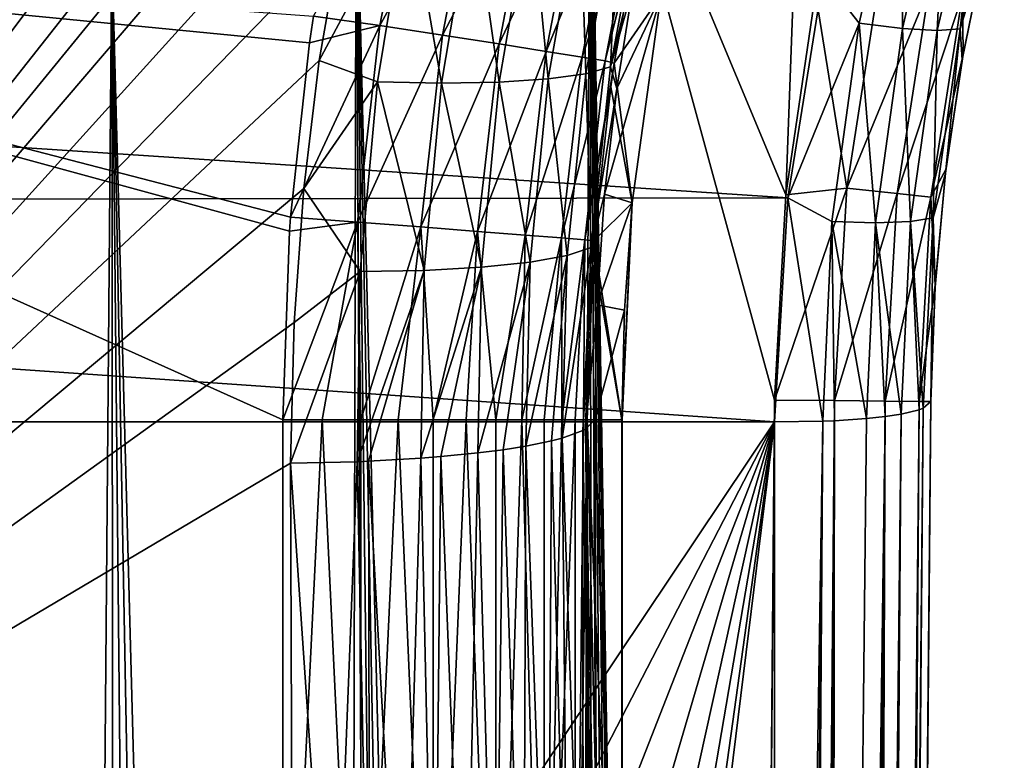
# Model space of a CAD drawing. Header units: metres. Extents: x -104 to 104, y -111 to 38.
# Tile 439 of 656: x 8 to 17, y -32 to -25. Entities that reach past the tile are written whole.
import ezdxf

# ---------------------------------------------------------------- set-up
doc = ezdxf.new("R2010")
doc.units = ezdxf.units.M
doc.layers.add('solid_509367_AD153', color=7, linetype='CONTINUOUS')

msp = doc.modelspace()

# ---------------------------------------------------------------- linework, layer by layer
at = {"layer": 'solid_509367_AD153'}
for points in [[(13.604838, -16.966675, -14.696671), (0.261769, -16.60659, -15.100112), (0, -35.593678, -12.438573)], [(12.808145, -18.540085, -14.49661), (13.604838, -16.966675, -14.696671), (0, -35.593678, -12.438573)], [(12.077145, -20.282732, -14.271027), (12.808145, -18.540085, -14.49661), (0, -35.593678, -12.438573)], [(11.743981, -21.227427, -14.147069), (12.077145, -20.282732, -14.271027), (0, -35.593678, -12.438573)], [(15.404089, -20.94611, 19), (13.306856, -22.336416, 19), (15.186724, -26.844116, 19)], [(15.404089, -20.94611, 19), (15.186724, -26.844116, 19), (15.471218, -24.906597, 19)], [(11.432987, -22.225649, -14.015001), (11.743981, -21.227427, -14.147069), (0, -35.593678, -12.438573)], [(11.153097, -23.278458, -13.87444), (11.432987, -22.225649, -14.015001), (0, -35.593678, -12.438573)], [(13.306856, -22.336416, 19), (11.061667, -23.528255, 19), (12.973471, -101.476402, 19)], [(13.306856, -22.336416, 19), (12.973471, -101.476402, 19), (13.366175, -100.621338, 19)], [(13.306856, -22.336416, 19), (15.078767, -28.81238, 19), (15.186724, -26.844116, 19)], [(13.306856, -22.336416, 19), (14.500057, -95.125931, 19), (15.078767, -28.81238, 19)], [(13.306856, -22.336416, 19), (14.461483, -96.066643, 19), (14.500057, -95.125931, 19)], [(13.306856, -22.336416, 19), (14.362885, -96.996941, 19), (14.461483, -96.066643, 19)], [(13.306856, -22.336416, 19), (14.204263, -97.916817, 19), (14.362885, -96.996941, 19)], [(13.306856, -22.336416, 19), (13.984598, -98.829903, 19), (14.204263, -97.916817, 19)], [(13.306856, -22.336416, 19), (13.703938, -99.736031, 19), (13.984598, -98.829903, 19)], [(13.306856, -22.336416, 19), (13.366175, -100.621338, 19), (13.703938, -99.736031, 19)], [(10.911379, -24.388105, -13.724881), (11.153097, -23.278458, -13.87444), (0, -35.593678, -12.438573)], [(16.322582, -23.322763, -16.929594), (15.888768, -25.195955, -16.661121), (15.544334, -24.756329, -16.785593)], [(16.304733, -25.2467, -16.449598), (15.888768, -25.195955, -16.661121), (16.322582, -23.322763, -16.929594)], [(16.732019, -23.411798, -16.717985), (16.304733, -25.2467, -16.449598), (16.322582, -23.322763, -16.929594)], [(11.64711, -23.353645, 15.724624), (11.289488, -25.218328, 15.734023), (10.652098, -25.129688, 15.821065)], [(11.64711, -23.353645, 15.724624), (12.24127, -23.492428, 15.501198), (11.289488, -25.218328, 15.734023)], [(16.638889, -25.265087, -16.120438), (16.304733, -25.2467, -16.449598), (16.732019, -23.411798, -16.717985)], [(17.06284, -23.461485, -16.388691), (16.638889, -25.265087, -16.120438), (16.732019, -23.411798, -16.717985)], [(11.061667, -23.528255, 19), (8.716386, -24.495298, 19), (10.865863, -104.60051, 19)], [(11.061667, -23.528255, 19), (10.865863, -104.60051, 19), (11.469099, -103.872002, 19)], [(11.061667, -23.528255, 19), (12.523127, -102.308525, 19), (12.973471, -101.476402, 19)], [(11.061667, -23.528255, 19), (12.020115, -103.109818, 19), (12.523127, -102.308525, 19)], [(11.061667, -23.528255, 19), (11.469099, -103.872002, 19), (12.020115, -103.109818, 19)], [(12.24127, -23.492428, 15.501198), (11.892304, -25.311258, 15.510469), (11.289488, -25.218328, 15.734023)], [(12.24127, -23.492428, 15.501198), (12.774449, -23.617868, 15.151638), (11.892304, -25.311258, 15.510469)], [(16.858509, -25.249313, -15.705873), (16.638889, -25.265087, -16.120438), (17.06284, -23.461485, -16.388691)], [(17.282642, -23.466961, -15.973962), (16.858509, -25.249313, -15.705873), (17.06284, -23.461485, -16.388691)], [(17.282642, -23.466961, -15.973962), (17.099072, -24.464211, -15.359402), (16.858509, -25.249313, -15.705873)], [(12.774449, -23.617868, 15.151638), (12.433337, -25.395258, 15.160861), (11.892304, -25.311258, 15.510469)], [(12.774449, -23.617868, 15.151638), (13.221633, -23.724083, 14.692344), (12.433337, -25.395258, 15.160861)], [(7.673452, -23.674892, 19.12536), (6.283267, -25.228895, 19), (8.716386, -24.495298, 19)], [(13.221633, -23.724083, 14.692344), (12.887218, -25.466393, 14.701588), (12.433337, -25.395258, 15.160861)], [(13.221633, -23.724083, 14.692344), (13.561844, -23.806089, 14.14486), (12.887218, -25.466393, 14.701588)], [(13.561844, -23.806089, 14.14486), (13.232666, -25.521322, 14.154187), (12.887218, -25.466393, 14.701588)], [(13.561844, -23.806089, 14.14486), (13.779121, -23.860041, 13.534872), (13.232666, -25.521322, 14.154187)], [(13.779121, -23.860041, 13.534872), (13.453483, -25.557474, 13.544324), (13.232666, -25.521322, 14.154187)], [(13.779121, -23.860041, 13.534872), (13.860586, -23.895033, 12.891044), (13.453483, -25.557474, 13.544324)], [(13.453483, -25.557474, 13.544324), (13.860586, -23.895033, 12.891044), (13.811818, -24.111168, 12.892519)], [(13.822602, -23.898508, -11.582122), (13.503626, -25.614183, -11.320132), (13.904952, -23.931303, -10.929429)], [(13.579756, -23.955311, -12.182858), (13.503626, -25.614183, -11.320132), (13.822602, -23.898508, -11.582122)], [(11.564241, -23.954426, -13.71616), (10.911379, -24.388105, -13.724881), (10.707747, -25.554352, -13.56636)], [(11.266545, -25.759624, -13.464771), (11.564241, -23.954426, -13.71616), (10.707747, -25.554352, -13.56636)], [(11.88137, -25.770414, -13.250381), (11.564241, -23.954426, -13.71616), (11.266545, -25.759624, -13.464771)], [(12.181208, -23.987934, -13.504711), (11.564241, -23.954426, -13.71616), (11.88137, -25.770414, -13.250381)], [(12.181208, -23.987934, -13.504711), (11.88137, -25.770414, -13.250381), (12.436341, -25.760994, -12.910275)], [(12.181208, -23.987934, -13.504711), (12.436341, -25.760994, -12.910275), (12.739459, -24.000084, -13.167253)], [(12.739459, -24.000084, -13.167253), (12.436341, -25.760994, -12.910275), (12.90552, -25.731112, -12.460435)], [(12.739459, -24.000084, -13.167253), (12.90552, -25.731112, -12.460435), (13.213019, -23.989285, -12.719647)], [(13.213019, -23.989285, -12.719647), (12.90552, -25.731112, -12.460435), (13.266922, -25.681679, -11.921952)], [(13.213019, -23.989285, -12.719647), (13.266922, -25.681679, -11.921952), (13.579756, -23.955311, -12.182858)], [(13.579756, -23.955311, -12.182858), (13.266922, -25.681679, -11.921952), (13.503626, -25.614183, -11.320132)], [(13.503626, -25.614183, -11.320132), (13.717208, -24.853619, -10.788294), (13.904952, -23.931303, -10.929429)], [(13.453483, -25.557474, 13.544324), (13.811818, -24.111168, 12.892519), (13.538141, -25.580841, 12.900624)], [(13.985833, -24.93186, 0.157062), (13.538141, -25.580841, 12.900624), (13.811818, -24.111168, 12.892519)], [(0.000016, -24.349098, 16.1), (10.358756, -36.729774, 15.828747), (0, -37.001026, 16.1)], [(0.000016, -24.349098, 16.1), (10.358756, -29, 15.828747), (10.358756, -36.729774, 15.828747)], [(0.000016, -24.349098, 16.1), (10.422391, -27.192492, 15.82708), (10.358756, -29, 15.828747)], [(0.000016, -24.349098, 16.1), (10.432315, -27.056528, 15.82682), (10.422391, -27.192492, 15.82708)], [(0.000016, -24.349098, 16.1), (10.614275, -25.384827, 15.822056), (10.432315, -27.056528, 15.82682)], [(0.000016, -24.349098, 16.1), (10.652098, -25.129688, 15.821065), (10.614275, -25.384827, 15.822056)], [(10.707747, -25.554352, -13.56636), (10.911379, -24.388105, -13.724881), (0, -35.593678, -12.438573)], [(16.858509, -25.249313, -15.705873), (17.099072, -24.464211, -15.359402), (16.878416, -25.546244, -15.196552)], [(16.887226, -25.496359, 17.5), (16.878416, -25.546244, -15.196552), (17.099072, -24.464211, -15.359402)], [(16.881235, -24.925488, 18.072937), (16.887226, -25.496359, 17.5), (17.11322, -24.403873, 17.5)], [(17.11322, -24.403873, 17.5), (16.887226, -25.496359, 17.5), (17.099072, -24.464211, -15.359402)], [(8.716386, -24.495298, 19), (6.283267, -25.228895, 19), (8.022647, -107.077934, 19)], [(8.716386, -24.495298, 19), (8.022647, -107.077934, 19), (8.794428, -106.528038, 19)], [(8.716386, -24.495298, 19), (10.215784, -105.289886, 19), (10.865863, -104.60051, 19)], [(8.716386, -24.495298, 19), (9.526628, -105.931458, 19), (10.215784, -105.289886, 19)], [(8.716386, -24.495298, 19), (8.794428, -106.528038, 19), (9.526628, -105.931458, 19)], [(15.544334, -24.756329, -16.785593), (15.204762, -26.872711, -16.488153), (-15.524338, -24.850702, -16.772329)], [(15.888768, -25.195955, -16.661121), (15.204762, -26.872711, -16.488153), (15.544334, -24.756329, -16.785593)], [(15.204762, -26.872711, -16.488153), (-15.199981, -26.919628, -16.48156), (-15.524338, -24.850702, -16.772329)], [(15.770215, -26.778591, 18.885818), (16.085831, -24.760948, 18.885818), (15.471218, -24.906597, 19)], [(16.562784, -24.859613, 18.560244), (16.085831, -24.760948, 18.885818), (15.770215, -26.778591, 18.885818)], [(13.985833, -24.93186, -0.157062), (13.562667, -25.821293, -10.638989), (13.446244, -26.836992, -10.480929)], [(13.709871, -26.92071, -0.157062), (13.985833, -24.93186, -0.157062), (13.446244, -26.836992, -10.480929)], [(13.503626, -25.614183, -11.320132), (13.562667, -25.821293, -10.638989), (13.717208, -24.853619, -10.788294)], [(13.985833, -24.93186, 0.157062), (13.709871, -26.92071, 0.157062), (13.538141, -25.580841, 12.900624)], [(13.985833, -24.93186, -0.157062), (13.717208, -24.853619, -10.788294), (13.562667, -25.821293, -10.638989)], [(13.709871, -26.92071, -0.157062), (13.709871, -26.92071, 0.157062), (13.985833, -24.93186, 0.157062)], [(13.709871, -26.92071, -0.157062), (13.985833, -24.93186, 0.157062), (13.985833, -24.93186, -0.157062)], [(15.770215, -26.778591, 18.885818), (15.471218, -24.906597, 19), (15.186724, -26.844116, 19)], [(16.254515, -26.830294, 18.560244), (16.562784, -24.859613, 18.560244), (15.770215, -26.778591, 18.885818)], [(16.881235, -24.925488, 18.072937), (16.562784, -24.859613, 18.560244), (16.254515, -26.830294, 18.560244)], [(16.577869, -26.864815, 18.072937), (16.881235, -24.925488, 18.072937), (16.254515, -26.830294, 18.560244)], [(16.577869, -26.864815, 18.072937), (16.887226, -25.496359, 17.5), (16.881235, -24.925488, 18.072937)], [(11.289488, -25.218328, 15.734023), (10.614275, -25.384827, 15.822056), (10.652098, -25.129688, 15.821065)], [(6.283267, -25.228895, 19), (7.22096, -107.574181, 19), (8.022647, -107.077934, 19)], [(11.289488, -25.218328, 15.734023), (10.432315, -27.056528, 15.82682), (10.614275, -25.384827, 15.822056)], [(11.289488, -25.218328, 15.734023), (11.074169, -27.104656, 15.739679), (10.432315, -27.056528, 15.82682)], [(11.289488, -25.218328, 15.734023), (11.892304, -25.311258, 15.510469), (11.074169, -27.104656, 15.739679)], [(15.888768, -25.195955, -16.661121), (15.628131, -27.0991, -16.388105), (15.204762, -26.872711, -16.488153)], [(16.047026, -27.111359, -16.176638), (15.628131, -27.0991, -16.388105), (15.888768, -25.195955, -16.661121)], [(16.304733, -25.2467, -16.449598), (16.047026, -27.111359, -16.176638), (15.888768, -25.195955, -16.661121)], [(11.892304, -25.311258, 15.510469), (11.682193, -27.151226, 15.516049), (11.074169, -27.104656, 15.739679)], [(11.892304, -25.311258, 15.510469), (12.433337, -25.395258, 15.160861), (11.682193, -27.151226, 15.516049)], [(16.381523, -27.098631, -15.847564), (16.047026, -27.111359, -16.176638), (16.304733, -25.2467, -16.449598)], [(16.638889, -25.265087, -16.120438), (16.381523, -27.098631, -15.847564), (16.304733, -25.2467, -16.449598)], [(16.598867, -27.062162, -15.433109), (16.381523, -27.098631, -15.847564), (16.638889, -25.265087, -16.120438)], [(16.858509, -25.249313, -15.705873), (16.718184, -26.635729, -15.032695), (16.598867, -27.062162, -15.433109)], [(16.858509, -25.249313, -15.705873), (16.598867, -27.062162, -15.433109), (16.638889, -25.265087, -16.120438)], [(16.858509, -25.249313, -15.705873), (16.878416, -25.546244, -15.196552), (16.718184, -26.635729, -15.032695)], [(12.433337, -25.395258, 15.160861), (12.227952, -27.193323, 15.166409), (11.682193, -27.151226, 15.516049)], [(12.433337, -25.395258, 15.160861), (12.887218, -25.466393, 14.701588), (12.227952, -27.193323, 15.166409)], [(12.887218, -25.466393, 14.701588), (12.685863, -27.228971, 14.70715), (12.227952, -27.193323, 15.166409)], [(12.887218, -25.466393, 14.701588), (13.232666, -25.521322, 14.154187), (12.685863, -27.228971, 14.70715)], [(16.577869, -26.864815, 18.072937), (16.722502, -26.599747, 17.5), (16.887226, -25.496359, 17.5)], [(16.887226, -25.496359, 17.5), (16.722502, -26.599747, 17.5), (16.878416, -25.546244, -15.196552)], [(10.56039, -26.781439, -13.397801), (10.707747, -25.554352, -13.56636), (0, -35.593678, -12.438573)], [(11.266545, -25.759624, -13.464771), (10.707747, -25.554352, -13.56636), (10.56039, -26.781439, -13.397801)], [(13.232666, -25.521322, 14.154187), (13.034464, -27.256504, 14.1598), (12.685863, -27.228971, 14.70715)], [(13.232666, -25.521322, 14.154187), (13.453483, -25.557474, 13.544324), (13.034464, -27.256504, 14.1598)], [(13.453483, -25.557474, 13.544324), (13.257411, -27.27463, 13.550014), (13.034464, -27.256504, 14.1598)], [(13.453483, -25.557474, 13.544324), (13.538141, -25.580841, 12.900624), (13.257411, -27.27463, 13.550014)], [(13.257411, -27.27463, 13.550014), (13.538141, -25.580841, 12.900624), (13.504942, -25.806364, 12.901614)], [(13.709871, -26.92071, 0.157062), (13.504942, -25.806364, 12.901614), (13.538141, -25.580841, 12.900624)], [(16.722502, -26.599747, 17.5), (16.718184, -26.635729, -15.032695), (16.878416, -25.546244, -15.196552)], [(12.90552, -25.731112, -12.460435), (13.087085, -27.425529, -11.654207), (13.266922, -25.681679, -11.921952)], [(13.266922, -25.681679, -11.921952), (13.087085, -27.425529, -11.654207), (13.317408, -27.348362, -11.051153)], [(13.266922, -25.681679, -11.921952), (13.317408, -27.348362, -11.051153), (13.503626, -25.614183, -11.320132)], [(13.503626, -25.614183, -11.320132), (13.317408, -27.348362, -11.051153), (13.562667, -25.821293, -10.638989)], [(11.102346, -27.579414, -13.207363), (11.266545, -25.759624, -13.464771), (10.56039, -26.781439, -13.397801)], [(11.715055, -27.56797, -12.989816), (11.266545, -25.759624, -13.464771), (11.102346, -27.579414, -13.207363)], [(11.88137, -25.770414, -13.250381), (11.266545, -25.759624, -13.464771), (11.715055, -27.56797, -12.989816)], [(11.88137, -25.770414, -13.250381), (11.715055, -27.56797, -12.989816), (12.266647, -27.537634, -12.646846)], [(11.88137, -25.770414, -13.250381), (12.266647, -27.537634, -12.646846), (12.436341, -25.760994, -12.910275)], [(12.436341, -25.760994, -12.910275), (12.266647, -27.537634, -12.646846), (12.73126, -27.489483, -12.194568)], [(12.436341, -25.760994, -12.910275), (12.73126, -27.489483, -12.194568), (12.90552, -25.731112, -12.460435)], [(12.90552, -25.731112, -12.460435), (12.73126, -27.489483, -12.194568), (13.087085, -27.425529, -11.654207)], [(13.257411, -27.27463, 13.550014), (13.504942, -25.806364, 12.901614), (13.344212, -27.283068, 12.906379)], [(13.317408, -27.348362, -11.051153), (13.446244, -26.836992, -10.480929), (13.562667, -25.821293, -10.638989)], [(13.709871, -26.92071, 0.157062), (13.344212, -27.283068, 12.906379), (13.504942, -25.806364, 12.901614)], [(16.577869, -26.864815, 18.072937), (16.619555, -27.710602, 17.5), (16.722502, -26.599747, 17.5)], [(16.598867, -27.062162, -15.433109), (16.718184, -26.635729, -15.032695), (16.618317, -27.729918, -14.867447)], [(16.619555, -27.710602, 17.5), (16.618317, -27.729918, -14.867447), (16.718184, -26.635729, -15.032695)], [(16.722502, -26.599747, 17.5), (16.619555, -27.710602, 17.5), (16.718184, -26.635729, -15.032695)], [(10.468958, -28.069284, -13.219224), (10.56039, -26.781439, -13.397801), (0, -35.593678, -12.438573)], [(11.102346, -27.579414, -13.207363), (10.56039, -26.781439, -13.397801), (10.468958, -28.069284, -13.219224)], [(15.770215, -26.778591, 18.885818), (15.186724, -26.844116, 19), (15.078767, -28.81238, 19)], [(15.65277, -28.817389, 18.885818), (15.770215, -26.778591, 18.885818), (15.078767, -28.81238, 19)], [(16.254515, -26.830294, 18.560244), (15.770215, -26.778591, 18.885818), (15.65277, -28.817389, 18.885818)], [(16.139803, -28.821638, 18.560244), (16.254515, -26.830294, 18.560244), (15.65277, -28.817389, 18.885818)], [(16.577869, -26.864815, 18.072937), (16.254515, -26.830294, 18.560244), (16.139803, -28.821638, 18.560244)], [(15.204762, -26.872711, -16.488153), (15.078767, -29.021139, -16.186213), (-15.199981, -26.919628, -16.48156)], [(15.078767, -29.021139, -16.186213), (-15.078767, -29.021139, -16.186213), (-15.199981, -26.919628, -16.48156)], [(13.317408, -27.348362, -11.051153), (13.373977, -27.897257, -10.314428), (13.446244, -26.836992, -10.480929)], [(13.709871, -26.92071, 0.157062), (13.6131, -29, 0.157062), (13.344212, -27.283068, 12.906379)], [(13.709871, -26.92071, -0.157062), (13.446244, -26.836992, -10.480929), (13.373977, -27.897257, -10.314428)], [(13.637705, -27.950693, -0.157062), (13.709871, -26.92071, -0.157062), (13.373977, -27.897257, -10.314428)], [(13.615156, -29), (13.6131, -29, 0.157062), (13.709871, -26.92071, 0.157062)], [(13.637705, -27.950693, -0.157062), (13.6131, -29, -0.157062), (13.709871, -26.92071, 0.157062)], [(13.615156, -29), (13.709871, -26.92071, 0.157062), (13.6131, -29, -0.157062)], [(13.637705, -27.950693, -0.157062), (13.709871, -26.92071, 0.157062), (13.709871, -26.92071, -0.157062)], [(15.541928, -29.0149, -16.113066), (15.078767, -29.021139, -16.186213), (15.204762, -26.872711, -16.488153)], [(15.628131, -27.0991, -16.388105), (15.541928, -29.0149, -16.113066), (15.204762, -26.872711, -16.488153)], [(16.464983, -28.824476, 18.072937), (16.577869, -26.864815, 18.072937), (16.139803, -28.821638, 18.560244)], [(16.464983, -28.824476, 18.072937), (16.619555, -27.710602, 17.5), (16.577869, -26.864815, 18.072937)], [(11.074169, -27.104656, 15.739679), (10.358756, -29, 15.828747), (10.422391, -27.192492, 15.82708)], [(11.074169, -27.104656, 15.739679), (10.736595, -29, 15.794859), (10.358756, -29, 15.828747)], [(11.074169, -27.104656, 15.739679), (10.422391, -27.192492, 15.82708), (10.432315, -27.056528, 15.82682)], [(11.074169, -27.104656, 15.739679), (11.107138, -29, 15.713559), (10.736595, -29, 15.794859)], [(11.074169, -27.104656, 15.739679), (11.682193, -27.151226, 15.516049), (11.107138, -29, 15.713559)], [(15.652349, -29.010181, -16.072626), (15.541928, -29.0149, -16.113066), (15.628131, -27.0991, -16.388105)], [(15.960203, -28.988834, -15.901616), (15.652349, -29.010181, -16.072626), (15.628131, -27.0991, -16.388105)], [(16.047026, -27.111359, -16.176638), (15.960203, -28.988834, -15.901616), (15.628131, -27.0991, -16.388105)], [(16.138742, -28.969156, -15.750511), (15.960203, -28.988834, -15.901616), (16.047026, -27.111359, -16.176638)], [(16.381523, -27.098631, -15.847564), (16.292158, -28.945486, -15.572569), (16.047026, -27.111359, -16.176638)], [(16.292158, -28.945486, -15.572569), (16.138742, -28.969156, -15.750511), (16.047026, -27.111359, -16.176638)], [(16.46401, -28.904299, -15.268833), (16.292158, -28.945486, -15.572569), (16.381523, -27.098631, -15.847564)], [(16.598867, -27.062162, -15.433109), (16.505285, -28.889103, -15.158151), (16.381523, -27.098631, -15.847564)], [(16.505285, -28.889103, -15.158151), (16.46401, -28.904299, -15.268833), (16.381523, -27.098631, -15.847564)], [(16.598867, -27.062162, -15.433109), (16.578709, -28.82547, -14.70081), (16.505285, -28.889103, -15.158151)], [(16.598867, -27.062162, -15.433109), (16.618317, -27.729918, -14.867447), (16.578709, -28.82547, -14.70081)], [(11.682193, -27.151226, 15.516049), (11.464458, -29, 15.586147), (11.107138, -29, 15.713559)], [(11.682193, -27.151226, 15.516049), (11.802841, -29, 15.414661), (11.464458, -29, 15.586147)], [(11.682193, -27.151226, 15.516049), (12.227952, -27.193323, 15.166409), (11.802841, -29, 15.414661)], [(12.227952, -27.193323, 15.166409), (12.116878, -29, 15.201842), (11.802841, -29, 15.414661)], [(12.227952, -27.193323, 15.166409), (12.401546, -29, 14.951094), (12.116878, -29, 15.201842)], [(12.227952, -27.193323, 15.166409), (12.685863, -27.228971, 14.70715), (12.401546, -29, 14.951094)], [(12.685863, -27.228971, 14.70715), (12.652294, -29, 14.666426), (12.401546, -29, 14.951094)], [(12.685863, -27.228971, 14.70715), (13.034464, -27.256504, 14.1598), (12.652294, -29, 14.666426)], [(13.034464, -27.256504, 14.1598), (12.865113, -29, 14.352388), (12.652294, -29, 14.666426)], [(13.034464, -27.256504, 14.1598), (13.036599, -29, 14.014006), (12.865113, -29, 14.352388)], [(13.034464, -27.256504, 14.1598), (13.257411, -27.27463, 13.550014), (13.036599, -29, 14.014006)], [(13.257411, -27.27463, 13.550014), (13.16401, -29, 13.656686), (13.036599, -29, 14.014006)], [(13.257411, -27.27463, 13.550014), (13.24531, -29, 13.286144), (13.16401, -29, 13.656686)], [(13.257411, -27.27463, 13.550014), (13.344212, -27.283068, 12.906379), (13.24531, -29, 13.286144)], [(13.24531, -29, 13.286144), (13.344212, -27.283068, 12.906379), (13.335418, -27.40325, 12.906639)], [(13.335418, -27.40325, 12.906639), (13.344212, -27.283068, 12.906379), (13.6131, -29, 0.157062)], [(13.040797, -29.175795, -11.381346), (13.23667, -29.104662, -10.880683), (13.317408, -27.348362, -11.051153)], [(13.087085, -27.425529, -11.654207), (13.040797, -29.175795, -11.381346), (13.317408, -27.348362, -11.051153)], [(13.23667, -29.104662, -10.880683), (13.264657, -29.089966, -10.776919), (13.317408, -27.348362, -11.051153)], [(13.317408, -27.348362, -11.051153), (13.264657, -29.089966, -10.776919), (13.373977, -27.897257, -10.314428)], [(12.230679, -29.319035, -12.378627), (12.474307, -29.287731, -12.162428), (12.73126, -27.489483, -12.194568)], [(12.266647, -27.537634, -12.646846), (12.230679, -29.319035, -12.378627), (12.73126, -27.489483, -12.194568)], [(12.474307, -29.287731, -12.162428), (12.690655, -29.253366, -11.923741), (12.73126, -27.489483, -12.194568)], [(12.690655, -29.253366, -11.923741), (12.937859, -29.202654, -11.569625), (13.087085, -27.425529, -11.654207)], [(12.73126, -27.489483, -12.194568), (12.690655, -29.253366, -11.923741), (13.087085, -27.425529, -11.654207)], [(12.937859, -29.202654, -11.569625), (13.040797, -29.175795, -11.381346), (13.087085, -27.425529, -11.654207)], [(13.24531, -29, 13.286144), (13.335418, -27.40325, 12.906639), (13.279197, -29, 12.908305)], [(13.335418, -27.40325, 12.906639), (13.6131, -29, 0.157062), (13.279197, -29, 12.908305)], [(11.102346, -27.579414, -13.207363), (10.468958, -28.069284, -13.219224), (10.431259, -29.417376, -13.030759)], [(11.071808, -29.403027, -12.945499), (11.102346, -27.579414, -13.207363), (10.431259, -29.417376, -13.030759)], [(11.715055, -27.56797, -12.989816), (11.102346, -27.579414, -13.207363), (11.071808, -29.403027, -12.945499)], [(11.17976, -29.398626, -12.91704), (11.715055, -27.56797, -12.989816), (11.071808, -29.403027, -12.945499)], [(11.17976, -29.398626, -12.91704), (11.682478, -29.369715, -12.724631), (11.715055, -27.56797, -12.989816)], [(11.682478, -29.369715, -12.724631), (11.875556, -29.354473, -12.621314), (12.266647, -27.537634, -12.646846)], [(11.715055, -27.56797, -12.989816), (11.682478, -29.369715, -12.724631), (12.266647, -27.537634, -12.646846)], [(11.875556, -29.354473, -12.621314), (12.230679, -29.319035, -12.378627), (12.266647, -27.537634, -12.646846)], [(16.464983, -28.824476, 18.072937), (16.578709, -28.82547, 17.5), (16.619555, -27.710602, 17.5)], [(16.619555, -27.710602, 17.5), (16.578709, -28.82547, 17.5), (16.618317, -27.729918, -14.867447)], [(16.618317, -27.729918, -14.867447), (16.578709, -28.82547, 17.5), (16.578709, -28.82547, -14.70081)], [(13.264657, -29.089966, -10.776919), (13.351701, -29, -10.139503), (13.373977, -27.897257, -10.314428)], [(13.637705, -27.950693, -0.157062), (13.373977, -27.897257, -10.314428), (13.351701, -29, -10.139503)], [(13.637705, -27.950693, -0.157062), (13.351701, -29, -10.139503), (13.6131, -29, -0.157062)], [(10.431259, -29.417376, -13.030759), (10.468958, -28.069284, -13.219224), (0, -35.593678, -12.438573)], [(15.072972, -95.130928, 18.886271), (15.078767, -28.81238, 19), (14.500057, -95.125931, 19)], [(15.072972, -95.130928, 18.886271), (15.65277, -28.817389, 18.885818), (15.078767, -28.81238, 19)], [(15.072972, -95.130928, 18.886271), (15.560261, -95.135185, 18.561077), (15.65277, -28.817389, 18.885818)], [(15.560261, -95.135185, 18.561077), (16.139803, -28.821638, 18.560244), (15.65277, -28.817389, 18.885818)], [(15.560261, -95.135185, 18.561077), (15.885823, -95.138023, 18.074024), (16.139803, -28.821638, 18.560244)], [(15.799027, -95.241432, -6.12222), (16.292158, -28.945486, -15.572569), (16.46401, -28.904299, -15.268833)], [(15.885298, -95.21785, -5.949079), (15.799027, -95.241432, -6.12222), (16.46401, -28.904299, -15.268833)], [(15.885298, -95.21785, -5.949079), (16.46401, -28.904299, -15.268833), (16.505285, -28.889103, -15.158151)], [(15.948905, -95.192352, -5.763708), (15.885298, -95.21785, -5.949079), (16.505285, -28.889103, -15.158151)], [(15.885823, -95.138023, 18.074024), (16.464983, -28.824476, 18.072937), (16.139803, -28.821638, 18.560244)], [(15.885823, -95.138023, 18.074024), (16, -95.139023, 17.5), (16.464983, -28.824476, 18.072937)], [(15.948905, -95.192352, -5.763708), (16.578709, -28.82547, -14.70081), (16, -95.139023, -5.381048)], [(15.948905, -95.192352, -5.763708), (16.505285, -28.889103, -15.158151), (16.578709, -28.82547, -14.70081)], [(16.464983, -28.824476, 18.072937), (16, -95.139023, 17.5), (16.578709, -28.82547, 17.5)], [(16.578709, -28.82547, -14.70081), (16, -95.139023, 17.5), (16, -95.139023, -5.381048)], [(16.578709, -28.82547, 17.5), (16, -95.139023, 17.5), (16.578709, -28.82547, -14.70081)], [(10.736595, -29, 15.794859), (10.358756, -36.729774, 15.828747), (10.358756, -29, 15.828747)], [(11.104218, -36.729774, 15.714396), (10.358756, -36.729774, 15.828747), (10.736595, -29, 15.794859)], [(11.104218, -36.729774, 15.714396), (10.736595, -29, 15.794859), (11.107138, -29, 15.713559)], [(11.104218, -36.729774, 15.714396), (11.107138, -29, 15.713559), (11.464458, -29, 15.586147)], [(11.800878, -36.729774, 15.415817), (11.104218, -36.729774, 15.714396), (11.464458, -29, 15.586147)], [(11.800878, -36.729774, 15.415817), (11.464458, -29, 15.586147), (11.802841, -29, 15.414661)], [(11.800878, -36.729774, 15.415817), (11.802841, -29, 15.414661), (12.116878, -29, 15.201842)], [(12.400472, -36.729774, 14.952168), (11.800878, -36.729774, 15.415817), (12.116878, -29, 15.201842)], [(12.400472, -36.729774, 14.952168), (12.116878, -29, 15.201842), (12.401546, -29, 14.951094)], [(12.400472, -36.729774, 14.952168), (12.401546, -29, 14.951094), (12.652294, -29, 14.666426)], [(12.864727, -36.729774, 14.353044), (12.400472, -36.729774, 14.952168), (12.652294, -29, 14.666426)], [(12.864727, -36.729774, 14.353044), (12.652294, -29, 14.666426), (12.865113, -29, 14.352388)], [(12.864727, -36.729774, 14.353044), (12.865113, -29, 14.352388), (13.036599, -29, 14.014006)], [(12.864727, -36.729774, 14.353044), (13.036599, -29, 14.014006), (13.16401, -29, 13.656686)], [(13.16401, -36.729774, 13.656687), (12.864727, -36.729774, 14.353044), (13.16401, -29, 13.656686)], [(13.16401, -36.729774, 13.656687), (13.279197, -29, 12.908305), (13.279197, -36.729774, 12.908305)], [(13.16401, -36.729774, 13.656687), (13.24531, -29, 13.286144), (13.279197, -29, 12.908305)], [(13.16401, -36.729774, 13.656687), (13.16401, -29, 13.656686), (13.24531, -29, 13.286144)], [(13.264657, -29.089966, -10.776919), (13.374115, -35.086239, -9.283545), (13.351701, -29, -10.139503)], [(13.279197, -29, 12.908305), (13.6131, -29, 0.157062), (13.6131, -36.745247, 0.157062)], [(13.460044, -36.72504, 6.002028), (13.279197, -29, 12.908305), (13.6131, -36.745247, 0.157062)], [(13.460044, -36.72504, 6.002028), (13.279197, -36.729774, 12.908305), (13.279197, -29, 12.908305)], [(13.57727, -36.171207, -1.525368), (13.351701, -29, -10.139503), (13.374115, -35.086239, -9.283545)], [(13.6131, -36.632248, -0.157062), (13.6131, -29, -0.157062), (13.351701, -29, -10.139503)], [(13.604435, -36.46796, -0.487957), (13.6131, -36.632248, -0.157062), (13.351701, -29, -10.139503)], [(13.595712, -36.33712, -0.821116), (13.604435, -36.46796, -0.487957), (13.351701, -29, -10.139503)], [(13.594288, -36.319462, -0.875456), (13.595712, -36.33712, -0.821116), (13.351701, -29, -10.139503)], [(13.586512, -36.236767, -1.172447), (13.594288, -36.319462, -0.875456), (13.351701, -29, -10.139503)], [(13.57727, -36.171207, -1.525368), (13.586512, -36.236767, -1.172447), (13.351701, -29, -10.139503)], [(13.615156, -29), (13.6131, -36.745247, 0.157062), (13.6131, -29, 0.157062)], [(13.615156, -36.687153, 0.00072), (13.6131, -36.745247, 0.157062), (13.615156, -29)], [(13.615156, -36.687153, 0.00072), (13.6131, -29, -0.157062), (13.6131, -36.632248, -0.157062)], [(13.615156, -36.687153, 0.00072), (13.615156, -29), (13.6131, -29, -0.157062)], [(15.249842, -95.313156, -6.666649), (15.960203, -28.988834, -15.901616), (16.138742, -28.969156, -15.750511)], [(15.560588, -95.282631, -6.4302), (15.249842, -95.313156, -6.666649), (16.138742, -28.969156, -15.750511)], [(15.249842, -95.313156, -6.666649), (15.652349, -29.010181, -16.072626), (15.960203, -28.988834, -15.901616)], [(15.560588, -95.282631, -6.4302), (16.138742, -28.969156, -15.750511), (16.292158, -28.945486, -15.572569)], [(15.799027, -95.241432, -6.12222), (15.560588, -95.282631, -6.4302), (16.292158, -28.945486, -15.572569)], [(6.595271, -41.677757, -14.407441), (-15.078767, -29.021139, -16.186213), (15.078767, -29.021139, -16.186213)], [(7.993071, -42.717476, -14.261318), (6.595271, -41.677757, -14.407441), (15.078767, -29.021139, -16.186213)], [(9.235709, -43.952656, -14.087725), (7.993071, -42.717476, -14.261318), (15.078767, -29.021139, -16.186213)], [(10.286567, -45.349411, -13.891423), (9.235709, -43.952656, -14.087725), (15.078767, -29.021139, -16.186213)], [(11.130763, -46.884777, -13.675642), (10.286567, -45.349411, -13.891423), (15.078767, -29.021139, -16.186213)], [(11.748401, -48.532097, -13.444126), (11.130763, -46.884777, -13.675642), (15.078767, -29.021139, -16.186213)], [(12.122924, -50.245026, -13.20339), (11.748401, -48.532097, -13.444126), (15.078767, -29.021139, -16.186213)], [(12.25, -51.999878, -12.956761), (12.122924, -50.245026, -13.20339), (15.078767, -29.021139, -16.186213)], [(12.25, -51.999878, -12.956761), (15.078767, -29.021139, -16.186213), (14.500057, -95.334694, -6.86645)], [(13.334736, -35.120415, -9.695112), (13.264657, -29.089966, -10.776919), (13.23667, -29.104662, -10.880683)], [(13.334736, -35.120415, -9.695112), (13.374115, -35.086239, -9.283545), (13.264657, -29.089966, -10.776919)], [(15.541928, -29.0149, -16.113066), (14.500057, -95.334694, -6.86645), (15.078767, -29.021139, -16.186213)], [(14.887977, -95.33091, -6.815448), (14.500057, -95.334694, -6.86645), (15.541928, -29.0149, -16.113066)], [(15.073629, -95.32373, -6.752868), (14.887977, -95.33091, -6.815448), (15.541928, -29.0149, -16.113066)], [(15.073629, -95.32373, -6.752868), (15.541928, -29.0149, -16.113066), (15.652349, -29.010181, -16.072626)], [(15.249842, -95.313156, -6.666649), (15.073629, -95.32373, -6.752868), (15.652349, -29.010181, -16.072626)], [(13.097325, -35.186039, -10.46366), (13.040797, -29.175795, -11.381346), (12.937859, -29.202654, -11.569625)], [(13.240926, -35.154034, -10.090899), (13.23667, -29.104662, -10.880683), (13.040797, -29.175795, -11.381346)], [(13.097325, -35.186039, -10.46366), (13.240926, -35.154034, -10.090899), (13.040797, -29.175795, -11.381346)], [(13.240926, -35.154034, -10.090899), (13.334736, -35.120415, -9.695112), (13.23667, -29.104662, -10.880683)], [(12.397275, -35.270668, -11.416551), (12.474307, -29.287731, -12.162428), (12.230679, -29.319035, -12.378627)], [(12.397275, -35.270668, -11.416551), (12.666723, -35.245304, -11.137376), (12.474307, -29.287731, -12.162428)], [(12.666723, -35.245304, -11.137376), (12.690655, -29.253366, -11.923741), (12.474307, -29.287731, -12.162428)], [(12.666723, -35.245304, -11.137376), (12.904433, -35.216789, -10.815294), (12.690655, -29.253366, -11.923741)], [(12.904433, -35.216789, -10.815294), (12.937859, -29.202654, -11.569625), (12.690655, -29.253366, -11.923741)], [(12.904433, -35.216789, -10.815294), (13.097325, -35.186039, -10.46366), (12.937859, -29.202654, -11.569625)], [(11.510961, -35.324173, -11.975328), (11.682478, -29.369715, -12.724631), (11.17976, -29.398626, -12.91704)], [(11.510961, -35.324173, -11.975328), (11.815561, -35.309681, -11.830779), (11.682478, -29.369715, -12.724631)], [(11.815561, -35.309681, -11.830779), (11.875556, -29.354473, -12.621314), (11.682478, -29.369715, -12.724631)], [(11.815561, -35.309681, -11.830779), (12.107816, -35.292229, -11.648849), (11.875556, -29.354473, -12.621314)], [(12.107816, -35.292229, -11.648849), (12.230679, -29.319035, -12.378627), (11.875556, -29.354473, -12.621314)], [(12.107816, -35.292229, -11.648849), (12.397275, -35.270668, -11.416551), (12.230679, -29.319035, -12.378627)], [(10.431259, -29.417376, -13.030759), (0, -35.593678, -12.438573), (10.453113, -35.351322, -12.196219)], [(10.839401, -35.345383, -12.161508), (11.071808, -29.403027, -12.945499), (10.431259, -29.417376, -13.030759)], [(10.839401, -35.345383, -12.161508), (10.431259, -29.417376, -13.030759), (10.453113, -35.351322, -12.196219)], [(10.839401, -35.345383, -12.161508), (11.193994, -35.335815, -12.084243), (11.071808, -29.403027, -12.945499)], [(11.193994, -35.335815, -12.084243), (11.17976, -29.398626, -12.91704), (11.071808, -29.403027, -12.945499)], [(11.193994, -35.335815, -12.084243), (11.510961, -35.324173, -11.975328), (11.17976, -29.398626, -12.91704)]]:
    msp.add_3dface(points, dxfattribs=at)

doc.saveas('drawing.dxf')
